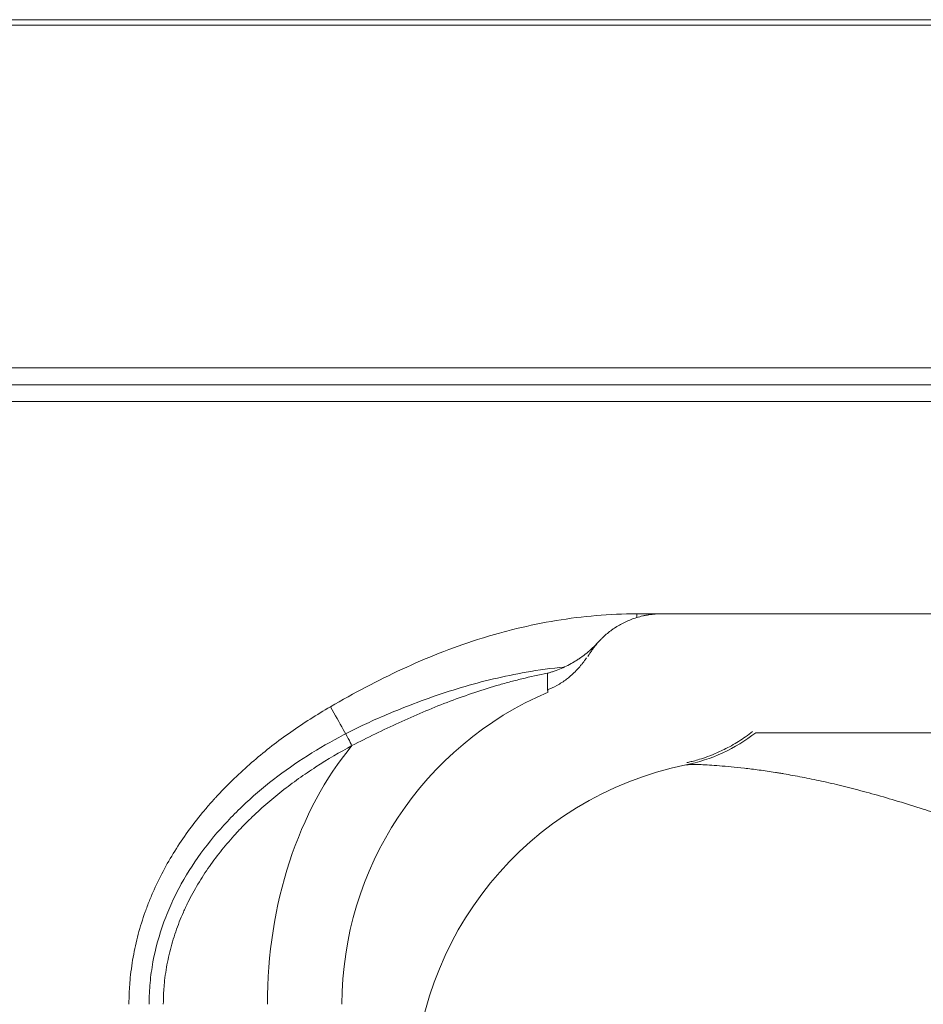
# Model space of a CAD drawing. Header units: millimetres. Extents: x 5437 to 18441, y -4466 to 3128.
# Tile 459 of 497: x 15254 to 15262, y -884 to -875. Entities that reach past the tile are written whole.
import ezdxf

# ---------------------------------------------------------------- set-up
doc = ezdxf.new("R2010")
doc.units = ezdxf.units.MM
doc.layers.add('1轮廓实线层', color=7, linetype='Continuous', lineweight=18)

# ---------------------------------------------------------------- blocks, each defined once
blk = doc.blocks.new('MR07S-930')
at = {"layer": '1轮廓实线层'}
for p, q in [((6890.304, -5665.551), (7091.981, -5665.551)), ((7093.143, -5686.736), (6890.257, -5686.736)), ((6890.259, -5686.737), (7093.147, -5686.737)), ((7034.379, -5700.236), (7035.842, -5700.236)), ((7080.221, -5700.236), (7035.842, -5700.236))]:
    blk.add_line(p, q, dxfattribs=at)
for centre, start in [((7037.022, -5723.236), 113.15582), ((7041.26, -5728.736), 101.51118)]:
    blk.add_arc(centre, 20, start, 180, dxfattribs=at)
for centre, major_axis, ratio, start_param, end_param in [((7034.273, -5700.236), (0, -3), 0.035154, 1.49767, 1.570796), ((7016.239, -5705.71), (1.507, -2.594), 0.029071, 0.475847, 1.553917), ((7035.273, -5699.339), (-1.996, 9.799), 0.99506, 3.141593, 3.601944), ((7026.771, -5723.236), (0, -20), 0.707107, 3.845978, 4.712389)]:
    blk.add_ellipse(centre, major_axis=major_axis, ratio=ratio, start_param=start_param, end_param=end_param, dxfattribs=at)
for points in [[(7091.904, -5665.236), (7082.304, -5665.236), (7063.105, -5665.236), (7034.303, -5665.236), (7005.499, -5665.236), (6976.692, -5665.236), (6947.884, -5665.236), (6919.073, -5665.236), (6899.864, -5665.236), (6890.26, -5665.236)], [(6890.26, -5687.736), (6957.906, -5687.736), (7025.539, -5687.736), (7093.148, -5687.736)]]:
    blk.add_open_spline(points, degree=3, dxfattribs=at)
blk.add_rational_spline([(6890.257, -5685.736), (6957.904, -5685.736), (7025.534, -5685.736), (7093.143, -5685.736)], [1, 0.999974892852, 0.999974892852, 1], degree=3, dxfattribs=at)
for points, knots in [([(7016.34, -5705.71), (7017.03, -5705.309), (7017.726, -5704.922), (7019.133, -5704.182), (7019.844, -5703.829), (7022.003, -5702.829), (7023.479, -5702.242), (7025.189, -5701.695), (7025.38, -5701.636), (7025.667, -5701.549), (7025.763, -5701.521), (7025.954, -5701.465), (7026.434, -5701.327), (7026.916, -5701.201), (7028.074, -5700.919), (7028.851, -5700.759), (7030.414, -5700.502), (7031.2, -5700.403), (7032.782, -5700.27), (7033.578, -5700.236), (7034.379, -5700.236)], [0, 0, 0, 0, 0.125, 0.125, 0.25, 0.25, 0.5, 0.5, 0.53125, 0.53125, 0.546875, 0.546875, 0.5625, 0.625, 0.625, 0.75, 0.75, 0.875, 0.875, 1, 1, 1, 1]), ([(7035.842, -5700.236), (7035.719, -5700.236), (7035.473, -5700.245), (7035.226, -5700.272), (7035.072, -5700.296), (7035.041, -5700.3), (7034.98, -5700.311), (7034.888, -5700.327), (7034.797, -5700.346), (7034.615, -5700.387), (7034.496, -5700.419), (7034.378, -5700.455)], [0, 0, 0, 0, 0.25, 0.5, 0.5, 0.5625, 0.5625, 0.625, 0.75, 0.75, 1, 1, 1, 1]), ([(7034.378, -5700.455), (7034.157, -5700.523), (7033.943, -5700.605), (7033.633, -5700.749), (7033.531, -5700.801), (7033.331, -5700.911), (7033.233, -5700.97), (7033.112, -5701.047), (7033.088, -5701.063), (7033.04, -5701.095), (7033.017, -5701.111), (7032.946, -5701.16), (7032.9, -5701.193), (7032.763, -5701.295), (7032.675, -5701.366), (7032.505, -5701.511), (7032.423, -5701.586), (7032.305, -5701.702), (7032.267, -5701.741), (7032.21, -5701.8), (7032.191, -5701.82), (7032.154, -5701.86), (7032.136, -5701.88), (7032.118, -5701.9)], [0, 0, 0, 0, 0.25, 0.25, 0.375, 0.375, 0.5, 0.5, 0.53125, 0.53125, 0.5625, 0.5625, 0.625, 0.625, 0.75, 0.75, 0.875, 0.875, 0.9375, 0.9375, 0.96875, 0.96875, 1, 1, 1, 1]), ([(7029.123, -5703.737), (7029.14, -5703.732), (7029.157, -5703.727), (7029.191, -5703.717), (7029.242, -5703.702), (7029.361, -5703.666), (7029.461, -5703.632), (7029.662, -5703.562), (7029.795, -5703.51), (7030.057, -5703.398), (7030.188, -5703.337), (7030.446, -5703.206), (7030.574, -5703.135), (7030.765, -5703.022), (7030.828, -5702.983), (7030.953, -5702.902), (7031.014, -5702.861), (7031.199, -5702.732), (7031.319, -5702.642), (7031.556, -5702.45), (7031.672, -5702.349), (7031.899, -5702.134), (7032.01, -5702.021), (7032.118, -5701.9)], [0, 0, 0, 0, 0.015625, 0.015625, 0.03125, 0.0625, 0.125, 0.125, 0.25, 0.25, 0.375, 0.375, 0.5, 0.5, 0.5625, 0.5625, 0.625, 0.625, 0.75, 0.75, 0.875, 0.875, 1, 1, 1, 1]), ([(7032.118, -5701.9), (7032.079, -5701.944), (7032.034, -5701.996), (7031.939, -5702.11), (7031.89, -5702.172), (7031.819, -5702.268), (7031.795, -5702.3), (7031.75, -5702.363), (7031.728, -5702.395), (7031.666, -5702.486), (7031.629, -5702.543), (7031.584, -5702.616), (7031.571, -5702.638), (7031.547, -5702.676), (7031.538, -5702.693), (7031.522, -5702.72), (7031.516, -5702.73), (7031.508, -5702.744), (7031.506, -5702.747), (7031.506, -5702.748)], [0, 0, 0, 0, 0.167145, 0.167145, 0.33429, 0.33429, 0.417862, 0.417862, 0.501434, 0.501434, 0.668579, 0.668579, 0.752151, 0.752151, 0.835724, 0.835724, 0.919296, 0.919296, 1, 1, 1, 1]), ([(7029.113, -5704.72), (7029.309, -5704.644), (7029.703, -5704.462), (7030.225, -5704.115), (7030.645, -5703.759), (7030.922, -5703.47), (7031.074, -5703.292), (7031.146, -5703.202), (7031.197, -5703.137), (7031.246, -5703.071), (7031.29, -5703.012), (7031.33, -5702.956), (7031.391, -5702.871), (7031.422, -5702.827)], [0, 0, 0, 0, 0.093479, 0.194569, 0.278532, 0.340578, 0.374098, 0.397853, 0.425323, 0.472081, 0.582953, 0.803701, 1, 1, 1, 1]), ([(7030.119, -5703.368), (7029.362, -5703.441), (7028.612, -5703.544), (7026.575, -5703.899), (7025.3, -5704.205), (7023.41, -5704.769), (7022.783, -5704.974), (7021.537, -5705.417), (7020.917, -5705.654), (7019.874, -5706.079), (7019.447, -5706.261), (7019.022, -5706.448)], [0, 0, 0, 0, 0.196981, 0.196981, 0.538446, 0.538446, 0.709178, 0.709178, 0.879911, 0.879911, 1, 1, 1, 1]), ([(7029.123, -5703.737), (7028.62, -5703.833), (7028.119, -5703.942), (7027.369, -5704.124), (7026.996, -5704.22), (7026.623, -5704.322), (7026.374, -5704.392), (7026.25, -5704.427), (7025.137, -5704.754), (7024.166, -5705.086), (7022.252, -5705.82), (7021.31, -5706.222), (7019.913, -5706.862), (7019.45, -5707.082), (7018.528, -5707.532), (7018.07, -5707.762), (7017.613, -5707.996)], [0, 0, 0, 0, 0.125, 0.125, 0.1875, 0.21875, 0.21875, 0.25, 0.25, 0.5, 0.5, 0.75, 0.75, 0.875, 0.875, 1, 1, 1, 1]), ([(7029.139, -5704.855), (7029.139, -5704.855), (7029.139, -5704.853), (7029.139, -5704.836), (7029.138, -5704.807), (7029.136, -5704.77), (7029.136, -5704.747), (7029.134, -5704.671), (7029.133, -5704.606), (7029.132, -5704.457), (7029.132, -5704.372), (7029.133, -5704.239), (7029.133, -5704.193), (7029.134, -5704.1), (7029.134, -5704.054), (7029.133, -5703.914), (7029.131, -5703.822), (7029.123, -5703.737)], [0, 0, 0, 0, 0.033111, 0.12101, 0.208909, 0.208909, 0.296808, 0.296808, 0.472606, 0.472606, 0.648404, 0.648404, 0.736303, 0.736303, 0.824202, 0.824202, 1, 1, 1, 1]), ([(7004.481, -5723.236), (7004.481, -5723.002), (7004.486, -5722.769), (7004.501, -5722.419), (7004.508, -5722.303), (7004.523, -5722.07), (7004.533, -5721.953), (7004.584, -5721.373), (7004.646, -5720.914), (7004.807, -5720.006), (7004.907, -5719.556), (7005.144, -5718.667), (7005.282, -5718.226), (7005.514, -5717.573), (7005.638, -5717.248), (7005.771, -5716.925), (7005.839, -5716.765), (7005.885, -5716.657), (7006.121, -5716.125), (7006.352, -5715.658), (7006.792, -5714.847), (7007.025, -5714.45), (7007.519, -5713.674), (7007.779, -5713.294), (7008.324, -5712.552), (7008.609, -5712.188), (7009.054, -5711.655), (7009.206, -5711.479), (7009.399, -5711.262), (7009.438, -5711.219), (7009.515, -5711.132), (7009.633, -5711.003), (7009.751, -5710.876), (7010.148, -5710.454), (7010.474, -5710.127), (7011.141, -5709.492), (7011.483, -5709.185), (7012.18, -5708.588), (7012.536, -5708.298), (7013.262, -5707.736), (7013.631, -5707.464), (7014.76, -5706.671), (7015.538, -5706.175), (7016.34, -5705.71)], [0, 0, 0, 0, 0.03125, 0.03125, 0.046875, 0.046875, 0.0625, 0.0625, 0.125, 0.125, 0.1875, 0.1875, 0.25, 0.25, 0.28125, 0.296875, 0.296875, 0.304688, 0.3125, 0.375, 0.375, 0.4375, 0.4375, 0.5, 0.5, 0.5625, 0.5625, 0.59375, 0.59375, 0.601563, 0.601563, 0.609375, 0.625, 0.625, 0.6875, 0.6875, 0.75, 0.75, 0.8125, 0.8125, 0.875, 0.875, 1, 1, 1, 1]), ([(7019.022, -5706.448), (7018.845, -5706.526), (7018.669, -5706.606), (7017.753, -5707.03), (7017.02, -5707.405), (7014.886, -5708.607), (7013.539, -5709.518), (7011.972, -5710.826), (7011.665, -5711.096), (7011.063, -5711.655), (7010.769, -5711.943), (7009.917, -5712.827), (7009.387, -5713.446), (7008.41, -5714.746), (7007.962, -5715.429), (7007.364, -5716.509), (7007.177, -5716.877), (7006.836, -5717.622), (7006.68, -5717.999), (7006.26, -5719.147), (7006.042, -5719.934), (7005.819, -5721.148), (7005.763, -5721.559), (7005.687, -5722.374), (7005.667, -5722.781), (7005.666, -5723.204), (7005.666, -5723.22), (7005.666, -5723.236)], [0, 0, 0, 0, 0.025629, 0.025629, 0.133658, 0.133658, 0.349716, 0.349716, 0.40373, 0.40373, 0.457745, 0.457745, 0.565774, 0.565774, 0.673803, 0.673803, 0.727817, 0.727817, 0.781832, 0.781832, 0.88986, 0.88986, 0.943875, 0.943875, 0.997889, 0.997889, 1, 1, 1, 1]), ([(7041.194, -5707.174), (7040.929, -5707.383), (7040.386, -5707.768), (7039.57, -5708.219), (7038.846, -5708.541), (7038.276, -5708.747), (7037.851, -5708.875), (7037.543, -5708.954), (7037.376, -5708.991), (7037.332, -5709), (7037.325, -5709.001)], [0, 0, 0, 0, 0.145057, 0.291862, 0.415295, 0.524338, 0.63621, 0.764498, 0.926906, 1, 1, 1, 1]), ([(7055.394, -5707.236), (7055.141, -5707.236), (7054.765, -5707.236), (7054.394, -5707.236), (7054.149, -5707.236), (7054.026, -5707.236), (7053.419, -5707.236), (7052.945, -5707.236), (7052.024, -5707.236), (7051.576, -5707.236), (7050.704, -5707.236), (7050.282, -5707.236), (7049.051, -5707.236), (7048.282, -5707.236), (7047.208, -5707.236), (7046.691, -5707.236), (7046.205, -5707.236), (7045.967, -5707.236), (7045.888, -5707.236), (7045.734, -5707.236), (7045.657, -5707.236), (7045.28, -5707.236), (7044.851, -5707.236), (7044.391, -5707.236), (7044.203, -5707.236), (7044.08, -5707.236), (7044.019, -5707.236), (7043.72, -5707.236), (7043.497, -5707.236), (7043.085, -5707.236), (7042.896, -5707.236), (7042.548, -5707.236), (7042.39, -5707.236), (7042.106, -5707.236), (7041.853, -5707.236), (7041.567, -5707.236), (7041.44, -5707.236), (7041.393, -5707.236)], [0, 0, 0, 0, 0.03125, 0.046875, 0.046875, 0.0625, 0.0625, 0.125, 0.125, 0.1875, 0.1875, 0.25, 0.25, 0.375, 0.375, 0.4375, 0.46875, 0.46875, 0.484375, 0.484375, 0.5, 0.5, 0.5625, 0.59375, 0.609375, 0.609375, 0.625, 0.625, 0.6875, 0.6875, 0.75, 0.75, 0.8125, 0.8125, 0.875, 0.9375, 1, 1, 1, 1]), ([(7017.613, -5707.996), (7016.885, -5708.388), (7016.176, -5708.806), (7015.144, -5709.476), (7014.805, -5709.706), (7014.138, -5710.182), (7013.81, -5710.427), (7013.166, -5710.934), (7012.85, -5711.195), (7012.23, -5711.735), (7011.927, -5712.014), (7011.482, -5712.446), (7011.335, -5712.592), (7011.118, -5712.816), (7011.047, -5712.891), (7010.904, -5713.042), (7010.552, -5713.421), (7010.215, -5713.812), (7009.699, -5714.454), (7009.451, -5714.782), (7008.98, -5715.455), (7008.756, -5715.8), (7008.334, -5716.508), (7008.136, -5716.871), (7007.905, -5717.337), (7007.86, -5717.431), (7007.794, -5717.572), (7007.772, -5717.62), (7007.728, -5717.715), (7007.621, -5717.952), (7007.521, -5718.191), (7007.294, -5718.769), (7007.159, -5719.159), (7006.926, -5719.948), (7006.828, -5720.348), (7006.668, -5721.158), (7006.607, -5721.568), (7006.561, -5722.035), (7006.556, -5722.087), (7006.547, -5722.191), (7006.543, -5722.243), (7006.531, -5722.4), (7006.512, -5722.713), (7006.504, -5723.027), (7006.504, -5723.236)], [0, 0, 0, 0, 0.125, 0.125, 0.1875, 0.1875, 0.25, 0.25, 0.3125, 0.3125, 0.375, 0.375, 0.40625, 0.40625, 0.421875, 0.421875, 0.4375, 0.5, 0.5, 0.5625, 0.5625, 0.625, 0.625, 0.6875, 0.6875, 0.703125, 0.703125, 0.710937, 0.710937, 0.71875, 0.75, 0.75, 0.8125, 0.8125, 0.875, 0.875, 0.9375, 0.9375, 0.945312, 0.945312, 0.953125, 0.953125, 0.96875, 1, 1, 1, 1]), ([(7051.255, -5711.736), (7050.75, -5711.575), (7050.26, -5711.424), (7049.308, -5711.138), (7048.847, -5711.003), (7047.948, -5710.752), (7047.512, -5710.634), (7046.662, -5710.416), (7046.25, -5710.315), (7045.447, -5710.129), (7045.057, -5710.044), (7044.3, -5709.888), (7043.933, -5709.817), (7043.399, -5709.72), (7043.224, -5709.689), (7042.966, -5709.645), (7042.88, -5709.631), (7042.711, -5709.603), (7042.627, -5709.59), (7042.213, -5709.524), (7041.895, -5709.478), (7041.439, -5709.416), (7041.29, -5709.397), (7040.999, -5709.36), (7040.858, -5709.343), (7040.445, -5709.296), (7040.185, -5709.269), (7039.696, -5709.221), (7039.467, -5709.202), (7039.041, -5709.168), (7038.843, -5709.155), (7038.48, -5709.133), (7038.149, -5709.117), (7037.883, -5709.111), (7037.708, -5709.11), (7037.627, -5709.111), (7037.555, -5709.113), (7037.509, -5709.114), (7037.487, -5709.115), (7037.383, -5709.121), (7037.318, -5709.128), (7037.269, -5709.138)], [0, 0, 0, 0, 0.0625, 0.0625, 0.125, 0.125, 0.1875, 0.1875, 0.25, 0.25, 0.3125, 0.3125, 0.375, 0.375, 0.40625, 0.40625, 0.421875, 0.421875, 0.4375, 0.4375, 0.5, 0.5, 0.53125, 0.53125, 0.5625, 0.5625, 0.625, 0.625, 0.6875, 0.6875, 0.75, 0.75, 0.8125, 0.875, 0.875, 0.90625, 0.921875, 0.921875, 0.9375, 0.9375, 1, 1, 1, 1]), ([(7061.26, -5716.276), (7060.835, -5716.007), (7060.41, -5715.752), (7059.559, -5715.264), (7059.134, -5715.031), (7058.285, -5714.586), (7057.861, -5714.374), (7057.015, -5713.968), (7056.594, -5713.774), (7055.754, -5713.403), (7055.335, -5713.226), (7054.503, -5712.888), (7054.088, -5712.726), (7053.574, -5712.534), (7053.471, -5712.496), (7053.266, -5712.42), (7053.163, -5712.383), (7052.856, -5712.273), (7052.653, -5712.201), (7052.047, -5711.992), (7051.648, -5711.861), (7051.255, -5711.736)], [0, 0, 0, 0, 0.125, 0.125, 0.25, 0.25, 0.375, 0.375, 0.5, 0.5, 0.625, 0.625, 0.75, 0.75, 0.78125, 0.78125, 0.8125, 0.8125, 0.875, 0.875, 1, 1, 1, 1])]:
    blk.add_open_spline(points, degree=3, knots=knots, dxfattribs=at)

msp = doc.modelspace()

# ---------------------------------------------------------------- block references
at = {"color": 0, "xscale": 0.16, "yscale": 0.16, "zscale": 0.16}
msp.add_blockref('MR07S-930', (14134.04944, 31.65224), dxfattribs=at)

doc.saveas('drawing.dxf')
